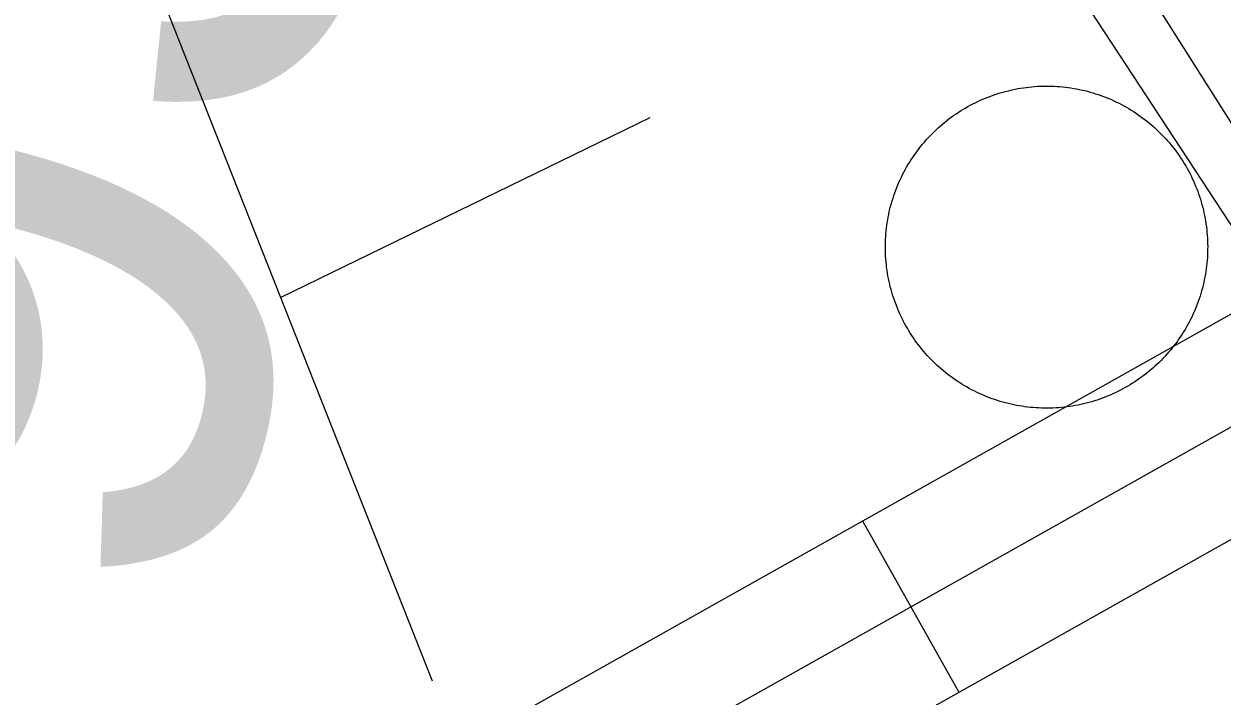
# Model space of a CAD drawing. Extents: x 3651524 to 3689615, y 505651 to 531377.
# Drawn here: x 3680601.5 to 3680784.3, y 516192.9 to 516295.5 of the extents above; entities that cross this region are included whole.
import ezdxf

# ---------------------------------------------------------------- set-up
doc = ezdxf.new("R2010")
doc.units = 0
for name, color, linetype in [('V-DOMW-TANK', 7, 'Continuous'), ('V-ROAD-CNTR', 7, 'Continuous'), ('V-SURV-IDEN', 7, 'Continuous'), ('V-UTIL-LINE', 7, 'Continuous')]:
    doc.layers.add(name, color=color, linetype=linetype)

msp = doc.modelspace()

# ---------------------------------------------------------------- linework, layer by layer
at = {"layer": 'V-DOMW-TANK'}
for points in [[(3680744.376, 516282.181), (3680744.74, 516282.404), (3680745.109, 516282.625), (3680745.482, 516282.838), (3680745.858, 516283.045), (3680746.237, 516283.246), (3680746.62, 516283.438), (3680747.007, 516283.624), (3680747.397, 516283.805), (3680747.79, 516283.979), (3680748.187, 516284.145), (3680748.582, 516284.302), (3680748.984, 516284.456), (3680749.387, 516284.599), (3680749.795, 516284.739), (3680750.202, 516284.87), (3680750.614, 516284.992), (3680751.026, 516285.109), (3680751.441, 516285.22), (3680751.857, 516285.32), (3680752.277, 516285.418), (3680752.697, 516285.504), (3680753.117, 516285.584), (3680753.541, 516285.654), (3680753.964, 516285.722), (3680754.39, 516285.779), (3680754.816, 516285.83), (3680755.242, 516285.873), (3680755.672, 516285.91), (3680756.098, 516285.937), (3680756.526, 516285.959), (3680756.955, 516285.971), (3680757.385, 516285.978), (3680757.813, 516285.976), (3680758.243, 516285.967), (3680758.671, 516285.949), (3680759.099, 516285.926), (3680759.527, 516285.896), (3680759.955, 516285.855), (3680760.381, 516285.808), (3680760.807, 516285.754), (3680761.231, 516285.693), (3680761.655, 516285.623), (3680762.077, 516285.547), (3680762.496, 516285.464), (3680762.916, 516285.373), (3680763.336, 516285.275), (3680763.75, 516285.171), (3680764.163, 516285.058), (3680764.575, 516284.937), (3680764.987, 516284.81), (3680765.394, 516284.675), (3680765.798, 516284.534), (3680766.201, 516284.386), (3680766.601, 516284.231), (3680766.998, 516284.069), (3680767.393, 516283.899), (3680767.784, 516283.723), (3680768.171, 516283.54), (3680768.556, 516283.35), (3680768.937, 516283.155), (3680769.316, 516282.953), (3680769.691, 516282.742), (3680770.062, 516282.527), (3680770.428, 516282.303), (3680770.789, 516282.074), (3680771.149, 516281.841), (3680771.504, 516281.599), (3680771.854, 516281.351), (3680772.2, 516281.097), (3680772.542, 516280.837), (3680772.88, 516280.573), (3680773.212, 516280.301), (3680773.539, 516280.024), (3680773.863, 516279.741), (3680774.18, 516279.455), (3680774.492, 516279.16), (3680774.799, 516278.861), (3680775.102, 516278.556), (3680775.399, 516278.246), (3680775.69, 516277.931), (3680775.976, 516277.611), (3680776.255, 516277.286), (3680776.529, 516276.956), (3680776.8, 516276.622), (3680777.062, 516276.282), (3680777.318, 516275.938), (3680777.57, 516275.59), (3680777.813, 516275.238), (3680778.053, 516274.882), (3680778.284, 516274.521), (3680778.51, 516274.157), (3680778.731, 516273.786), (3680778.944, 516273.415), (3680779.149, 516273.038), (3680779.347, 516272.659), (3680779.542, 516272.276), (3680779.728, 516271.889), (3680779.909, 516271.5), (3680780.083, 516271.107), (3680780.248, 516270.712)], [(3680732.94, 516260.423), (3680732.925, 516260.851), (3680732.919, 516261.281), (3680732.921, 516261.711), (3680732.931, 516262.139), (3680732.946, 516262.567), (3680732.972, 516262.995), (3680733.003, 516263.423), (3680733.042, 516263.851), (3680733.089, 516264.277), (3680733.142, 516264.703), (3680733.204, 516265.127), (3680733.273, 516265.551), (3680733.349, 516265.973), (3680733.433, 516266.39), (3680733.523, 516266.812), (3680733.622, 516267.23), (3680733.728, 516267.646), (3680733.841, 516268.06), (3680733.96, 516268.471), (3680734.087, 516268.881), (3680734.222, 516269.288), (3680734.363, 516269.694), (3680734.51, 516270.097), (3680734.666, 516270.497), (3680734.828, 516270.896), (3680734.998, 516271.287), (3680735.174, 516271.678), (3680735.356, 516272.068), (3680735.547, 516272.453), (3680735.741, 516272.831), (3680735.946, 516273.212), (3680736.155, 516273.585), (3680736.37, 516273.956), (3680736.593, 516274.322), (3680736.823, 516274.687), (3680737.056, 516275.045), (3680737.298, 516275.4), (3680737.546, 516275.75), (3680737.8, 516276.096), (3680738.06, 516276.438), (3680738.324, 516276.776), (3680738.596, 516277.108), (3680738.873, 516277.435), (3680739.155, 516277.757), (3680739.444, 516278.076), (3680739.737, 516278.388), (3680740.036, 516278.695), (3680740.341, 516278.998), (3680740.65, 516279.295), (3680740.966, 516279.586), (3680741.285, 516279.872), (3680741.611, 516280.151), (3680741.941, 516280.425), (3680742.274, 516280.696), (3680742.614, 516280.958), (3680742.958, 516281.214), (3680743.307, 516281.466), (3680743.659, 516281.71), (3680744.015, 516281.949), (3680744.376, 516282.181)], [(3680780.248, 516270.712), (3680780.406, 516270.314), (3680780.56, 516269.913), (3680780.705, 516269.51), (3680780.842, 516269.102), (3680780.973, 516268.694), (3680781.096, 516268.283), (3680781.213, 516267.871), (3680781.324, 516267.455), (3680781.426, 516267.04), (3680781.52, 516266.62), (3680781.608, 516266.2), (3680781.688, 516265.778), (3680781.76, 516265.356), (3680781.825, 516264.932), (3680781.885, 516264.506), (3680781.934, 516264.08), (3680781.977, 516263.654), (3680782.014, 516263.226), (3680782.043, 516262.798), (3680782.061, 516262.37), (3680782.075, 516261.942), (3680782.081, 516261.512), (3680782.079, 516261.082), (3680782.071, 516260.654), (3680782.053, 516260.226), (3680782.03, 516259.798), (3680781.997, 516259.37), (3680781.959, 516258.942), (3680781.911, 516258.516), (3680781.858, 516258.09), (3680781.797, 516257.666), (3680781.727, 516257.242), (3680781.651, 516256.818), (3680781.567, 516256.398), (3680781.477, 516255.981), (3680781.379, 516255.563), (3680781.275, 516255.147), (3680781.162, 516254.733), (3680781.041, 516254.32), (3680780.914, 516253.91), (3680780.781, 516253.502), (3680780.64, 516253.099), (3680780.49, 516252.696), (3680780.334, 516252.296), (3680780.173, 516251.897), (3680780.003, 516251.504), (3680779.825, 516251.112), (3680779.644, 516250.725), (3680779.456, 516250.34), (3680779.257, 516249.959), (3680779.057, 516249.581), (3680778.846, 516249.206), (3680778.631, 516248.835), (3680778.407, 516248.47), (3680778.18, 516248.106), (3680777.944, 516247.748), (3680777.703, 516247.391), (3680777.455, 516247.041), (3680777.203, 516246.695), (3680776.943, 516246.355), (3680776.677, 516246.017), (3680776.404, 516245.685), (3680776.126, 516245.358), (3680775.845, 516245.034), (3680775.557, 516244.717), (3680775.262, 516244.405), (3680774.967, 516244.096), (3680774.659, 516243.795), (3680774.35, 516243.498), (3680774.035, 516243.207), (3680773.715, 516242.92), (3680773.39, 516242.64), (3680773.06, 516242.365), (3680772.726, 516242.097), (3680772.386, 516241.835), (3680772.044, 516241.577), (3680771.694, 516241.327), (3680771.342, 516241.083), (3680770.985, 516240.844), (3680770.625, 516240.612), (3680770.26, 516240.385), (3680769.892, 516240.166), (3680769.519, 516239.953), (3680769.142, 516239.746), (3680768.763, 516239.547), (3680768.38, 516239.353), (3680767.993, 516239.164), (3680767.604, 516238.988), (3680767.213, 516238.814), (3680766.816, 516238.648), (3680766.418, 516238.489), (3680766.017, 516238.337), (3680765.613, 516238.192), (3680765.208, 516238.054), (3680764.798, 516237.923), (3680764.387, 516237.798), (3680763.975, 516237.684), (3680763.559, 516237.573), (3680763.144, 516237.471), (3680762.726, 516237.374)], [(3680762.726, 516237.374), (3680762.304, 516237.288), (3680761.884, 516237.209), (3680761.46, 516237.135), (3680761.036, 516237.071), (3680760.612, 516237.012), (3680760.186, 516236.963), (3680759.758, 516236.918), (3680759.33, 516236.883), (3680758.902, 516236.854), (3680758.472, 516236.834), (3680758.046, 516236.821), (3680757.616, 516236.815), (3680757.188, 516236.817), (3680756.758, 516236.826), (3680756.33, 516236.842), (3680755.902, 516236.867), (3680755.474, 516236.897), (3680755.046, 516236.938), (3680754.62, 516236.983), (3680754.194, 516237.039), (3680753.77, 516237.1), (3680753.344, 516237.166), (3680752.924, 516237.245), (3680752.504, 516237.327), (3680752.084, 516237.419), (3680751.667, 516237.518), (3680751.251, 516237.622), (3680750.837, 516237.733), (3680750.425, 516237.856), (3680750.016, 516237.983), (3680749.608, 516238.116), (3680749.203, 516238.257), (3680748.799, 516238.407), (3680748.4, 516238.562), (3680748.003, 516238.724), (3680747.609, 516238.892), (3680747.218, 516239.068), (3680746.829, 516239.252), (3680746.444, 516239.441), (3680746.063, 516239.637), (3680745.684, 516239.84), (3680745.312, 516240.051), (3680744.941, 516240.266), (3680744.572, 516240.489), (3680744.21, 516240.715), (3680743.851, 516240.952), (3680743.497, 516241.192), (3680743.145, 516241.442), (3680742.801, 516241.696), (3680742.459, 516241.954), (3680742.121, 516242.22), (3680741.789, 516242.49), (3680741.461, 516242.769), (3680741.14, 516243.051), (3680740.822, 516243.342), (3680740.509, 516243.633), (3680740.202, 516243.932), (3680739.899, 516244.237), (3680739.602, 516244.547), (3680739.311, 516244.86), (3680739.026, 516245.181), (3680738.746, 516245.507), (3680738.471, 516245.837), (3680738.203, 516246.171), (3680737.939, 516246.511), (3680737.683, 516246.855), (3680737.431, 516247.203), (3680737.187, 516247.555), (3680736.948, 516247.911), (3680736.716, 516248.272), (3680736.491, 516248.636), (3680736.272, 516249.005), (3680736.059, 516249.378), (3680735.852, 516249.75), (3680735.651, 516250.133), (3680735.459, 516250.516), (3680735.272, 516250.901), (3680735.092, 516251.293), (3680734.92, 516251.684), (3680734.752, 516252.081), (3680734.594, 516252.478), (3680734.441, 516252.88), (3680734.297, 516253.283), (3680734.158, 516253.687), (3680734.027, 516254.098), (3680733.904, 516254.508), (3680733.788, 516254.922), (3680733.677, 516255.337), (3680733.577, 516255.753), (3680733.48, 516256.171), (3680733.396, 516256.591), (3680733.312, 516257.013), (3680733.241, 516257.437), (3680733.175, 516257.861), (3680733.118, 516258.285), (3680733.069, 516258.71), (3680733.024, 516259.139), (3680732.987, 516259.565), (3680732.96, 516259.995), (3680732.94, 516260.423)]]:
    msp.add_lwpolyline(points, dxfattribs=at)
at = {"layer": 'V-ROAD-CNTR'}
msp.add_line((3680729.435, 516219.6), (3680744.138, 516193.45), dxfattribs=at)
for points in [[(3680475.29, 516059.49), (3680954.963, 516329.201), (3680984.33, 516362.189), (3680987.036, 516368.63), (3680988.716, 516389.67), (3680984.153, 516531.462), (3680978.873, 516564.61), (3680972.633, 516585.878), (3680964.662, 516606.398), (3680946.012, 516642.235), (3680821.268, 516846.336), (3680796.263, 516884.386)], [(3680604.968, 516149.614), (3680945.426, 516341.047), (3680971.467, 516370.299), (3680972.275, 516372.222), (3680973.697, 516390.027), (3680969.191, 516530.035), (3680964.21, 516561.305), (3680958.42, 516581.042), (3680950.977, 516600.202), (3680932.944, 516634.853), (3680808.597, 516838.304), (3680790.57, 516865.737)], [(3680614.493, 516120.553), (3680964.5, 516317.355), (3680965.309, 516318.264)]]:
    msp.add_lwpolyline(points, dxfattribs=at)
at = {"layer": 'V-UTIL-LINE'}
msp.add_line((3680640.683, 516253.687), (3680697.057, 516281.195), dxfattribs=at)
for points in [[(3680455.475, 516716.215), (3680454.866, 516710.516), (3680497.262, 516606.926), (3680549.033, 516479.524), (3680569.182, 516486.864), (3680570.402, 516487.067), (3680575.092, 516473.228), (3680555.759, 516464.872), (3680605.491, 516342.762), (3680663.787, 516195.212)], [(3680836.075, 516187.878), (3680754.81, 516311.891), (3680762.138, 516317.533), (3680841.711, 516191.829)]]:
    msp.add_lwpolyline(points, dxfattribs=at)

# ---------------------------------------------------------------- texts
at = {"layer": 'V-SURV-IDEN'}
msp.add_text('939+22.7', height=100, rotation=78.55932, dxfattribs=at).set_placement((3680630.645, 516200.738))

doc.saveas('drawing.dxf')
